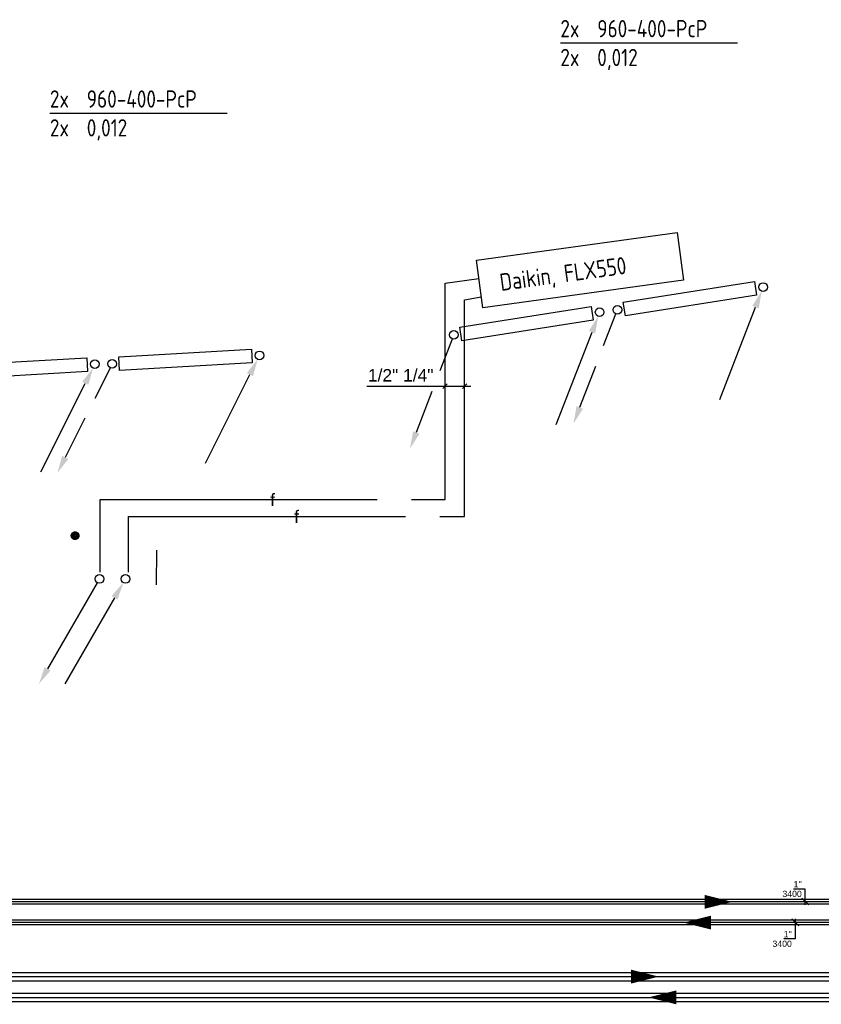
# Model space of a CAD drawing. Extents: x -156717 to 425753, y -51191 to 363295.
# Tile 435 of 502: x 209000 to 214793, y 168619 to 175733. Entities that reach past the tile are written whole.
import ezdxf
from ezdxf.enums import TextEntityAlignment as Align
from ezdxf.lldxf.tags import DXFTag

# ---------------------------------------------------------------- set-up
doc = ezdxf.new("R2010")
doc.units = 0
doc.header["$LTSCALE"] = 50
doc.linetypes.add('2322140', pattern=[45, 40, -5])
doc.linetypes.add('HIDDEN', pattern=[9.525, 6.35, -3.175])
doc.layers.get('0').update_dxf_attribs({"linetype": 'CONTINUOUS'})
for name, color, linetype in [('56WD', 4, 'CONTINUOUS'), ('57LB', 4, 'CONTINUOUS'), ('WL524---', 90, 'CONTINUOUS'), ('WL5448--', 4, 'CONTINUOUS'), ('WL5501--_D', 151, 'CONTINUOUS'), ('WL5501--_HARTLIJN', 8, 'CONTINUOUS'), ('WL5502--_D', 150, 'CONTINUOUS'), ('WL5502--_HARTLIJN', 8, 'CONTINUOUS'), ('WL561---_AANVOER_D', 20, 'CONTINUOUS'), ('WL561---_AANVOER_HARTLIJ', 8, 'CONTINUOUS'), ('WL561---_RETOUR_D', 21, 'CONTINUOUS'), ('WL561---_RETOUR_HARTLIJN', 8, 'CONTINUOUS'), ('WL570---_TOEVOER', 3, 'CONTINUOUS'), ('WL5911--_D', 2, 'CONTINUOUS'), ('WM5448--', 1, 'CONTINUOUS'), ('WM561---_AANVOER', 1, 'CONTINUOUS'), ('WM561---_RETOUR', 1, 'CONTINUOUS')]:
    doc.layers.add(name, color=color, linetype=linetype)
doc.styles.add('BURO-018', font='ARIAL.TTF', dxfattribs={"height": 63})
doc.styles.add('BURO-025', font='ARIAL.TTF', dxfattribs={"height": 125})
doc.styles.add('ISO25', font='ISO', dxfattribs={"width": 0.9})
tags = doc.linetypes.add('CENTER2', pattern=[28.575, 19.05, -3.175, 3.175, -3.175]).pattern_tags.tags
tags[10:11] = [DXFTag(74, 4), DXFTag(75, 0), DXFTag(340, '0'), DXFTag(46, 1.0), DXFTag(50, 0.0), DXFTag(44, 0.0), DXFTag(45, 0.0)]
tags[8:9] = [DXFTag(74, 4), DXFTag(75, 0), DXFTag(340, '0'), DXFTag(46, 1.0), DXFTag(50, 0.0), DXFTag(44, 0.0), DXFTag(45, 0.0)]
tags[6:7] = [DXFTag(74, 4), DXFTag(75, 0), DXFTag(340, '0'), DXFTag(46, 1.0), DXFTag(50, 0.0), DXFTag(44, 0.0), DXFTag(45, 0.0)]
tags[4:5] = [DXFTag(74, 4), DXFTag(75, 0), DXFTag(340, '0'), DXFTag(46, 1.0), DXFTag(50, 0.0), DXFTag(44, 0.0), DXFTag(45, 0.0)]

# ---------------------------------------------------------------- blocks, each defined once
blk = doc.blocks.new('30481017')
at = {"color": 0, "linetype": 'Continuous'}
blk.add_lwpolyline([(0, 0, 0, 2, 0), (-4, 0, 2, 2, 0)], format="xyseb", dxfattribs=at)
blk = doc.blocks.new('*U1540')
at = {"color": 0, "ltscale": 10}
for p, q in [((0, 16.9, -3400), (12305.5, 16.9, -3400)), ((0, -16.9, -3400), (12305.5, -16.9, -3400))]:
    blk.add_line(p, q, dxfattribs=at)
at = {"layer": 'WL561---_AANVOER_HARTLIJ', "linetype": 'CENTER2'}
blk.add_line((0, 0, -3400), (12305.5, 0, -3400), dxfattribs=at)
at = {"layer": 'WL561---_AANVOER_D', "color": 2, "style": 'BURO-025'}
blk.add_attdef('POSNR', text='', height=125, dxfattribs=at).set_placement((0, 0), align=Align.MIDDLE)
blk = doc.blocks.new('*U1541')
at = {"color": 0, "ltscale": 10}
for p, q in [((0, 16.9, -3400), (12393.2, 16.9, -3400)), ((0, -16.9, -3400), (12393.2, -16.9, -3400))]:
    blk.add_line(p, q, dxfattribs=at)
at = {"layer": 'WL561---_RETOUR_HARTLIJN', "linetype": 'CENTER2'}
blk.add_line((0, 0, -3400), (12393.2, 0, -3400), dxfattribs=at)
at = {"layer": 'WL561---_RETOUR_D', "color": 2, "style": 'BURO-025'}
blk.add_attdef('POSNR', text='', height=125, dxfattribs=at).set_placement((0, 0), align=Align.MIDDLE)
blk = doc.blocks.new('*U1542')
at = {"layer": 'WM561---_RETOUR', "color": 0, "ltscale": 10}
for p, q in [((50, -50), (-50, 50)), ((0, 50), (0, -239)), ((0, -239), (-168, -239))]:
    blk.add_line(p, q, dxfattribs=at)
at = {"layer": 'WM561---_RETOUR', "color": 0, "style": 'BURO-018'}
for s, p in [("1''", (-168, -214)), ('3400', (-330, -354))]:
    blk.add_text(s, height=90, dxfattribs=at).set_placement(p)
blk = doc.blocks.new('*U1564')
at = {"color": 0, "ltscale": 10}
for p, q in [((0, 30.1, -3400), (12627.7, 30.1, -3400)), ((0, -30.1, -3400), (12627.7, -30.1, -3400))]:
    blk.add_line(p, q, dxfattribs=at)
at = {"layer": 'WL5502--_HARTLIJN', "linetype": 'CENTER2'}
blk.add_line((0, 0, -3400), (12627.7, 0, -3400), dxfattribs=at)
at = {"layer": 'WL5502--_D', "color": 2, "style": 'BURO-025'}
blk.add_attdef('POSNR', text='', height=125, dxfattribs=at).set_placement((0, 0), align=Align.MIDDLE)
blk = doc.blocks.new('*U1762')
at = {"layer": 'WM561---_AANVOER', "color": 0, "ltscale": 10}
for p, q in [((0, 180), (-168, 180)), ((0, -50), (0, 180)), ((50, -50), (-50, 50))]:
    blk.add_line(p, q, dxfattribs=at)
at = {"layer": 'WM561---_AANVOER', "color": 0, "style": 'BURO-018'}
for s, p in [("1''", (-168, 205)), ('3400', (-330, 65))]:
    blk.add_text(s, height=90, dxfattribs=at).set_placement(p)
blk = doc.blocks.new('*U1936')
at = {"color": 0, "ltscale": 10}
for p, q in [((0, 30.1, -3400), (11742.6, 30.1, -3400)), ((0, -30.1, -3400), (11742.6, -30.1, -3400))]:
    blk.add_line(p, q, dxfattribs=at)
at = {"layer": 'WL5501--_HARTLIJN', "linetype": 'CENTER2'}
blk.add_line((0, 0, -3400), (11742.6, 0, -3400), dxfattribs=at)
at = {"layer": 'WL5501--_D', "color": 2, "style": 'BURO-025'}
blk.add_attdef('POSNR', text='', height=125, dxfattribs=at).set_placement((0, 0), align=Align.MIDDLE)
blk = doc.blocks.new('2322140-3')
at = {"layer": 'WM5448--', "color": 0, "style": 'BURO-018'}
for p in [(210828.5, 120249.7, 2700), (211001.5, 120128, 2700)]:
    blk.add_text('f', height=90, dxfattribs=at).set_placement(p, align=Align.MIDDLE)
blk = doc.blocks.new('CV3')
at = {"color": 2, "linetype": 'Continuous'}
blk.add_line((-434.3, -754.1), (-76.8, -134.9), dxfattribs=at)
blk.add_circle((0, 0), 31.2, dxfattribs=at)
blk.add_solid([(-98.4, -122.4), (-55.1, -147.4), (-14.3, -26.6)], dxfattribs=at)
blk = doc.blocks.new('CVR2')
at = {"color": 2, "linetype": 'HIDDEN'}
blk.add_line((-376.1, -653.4), (-14.8, -27.5), dxfattribs=at)
at = {"color": 2, "linetype": 'Continuous'}
blk.add_circle((0, 0), 31.2, dxfattribs=at)
blk.add_solid([(-355.7, -668.4), (-399, -643.4), (-439.8, -764.1)], dxfattribs=at)
blk = doc.blocks.new('RAD960')
at = {"layer": '56WD', "color": 3, "linetype": 'Continuous'}
for p, q in [((50.5, -51.4), (50.5, 48.6)), ((50.5, 48.6), (1010.5, 48.6)), ((1010.5, 48.6), (1010.5, -51.4)), ((1010.5, -51.4), (50.5, -51.4))]:
    blk.add_line(p, q, dxfattribs=at)
at = {"layer": '56WD', "linetype": 'Continuous'}
for name, p in [('CVR2', (0, 0)), ('CV3', (1066, 0))]:
    blk.add_blockref(name, p, dxfattribs=at)
blk = doc.blocks.new('dfgerw')
at = {"layer": '57LB', "color": 8, "linetype": 'HIDDEN'}
for p, rotation in [((213319.5, 156824.4), 8.853855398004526), ((212138.2, 156643.6), 8.853855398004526), ((209668.9, 156433.9), 3.274797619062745), ((208479, 156370.7), 3.274797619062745)]:
    blk.add_blockref('RAD960', p, dxfattribs=dict(at, rotation=rotation))

msp = doc.modelspace()

# ---------------------------------------------------------------- linework, layer by layer
at = {"color": 2, "linetype": 'Continuous'}
for p, q in [((209561.34657, 171665.07506), (209201.97157, 171042.6193)), ((209686.34657, 171556.82189), (209326.97157, 170934.36613))]:
    msp.add_line(p, q, dxfattribs=at)
for centre in [(209576.97157, 171692.13835), (209764.47157, 171692.13835)]:
    msp.add_circle(centre, 31.25, dxfattribs=at)
for points in [[(209664.69593, 171569.32189), (209707.9972, 171544.32189), (209748.84657, 171665.07506)], [(209223.6222, 171030.1193), (209180.32093, 171055.1193), (209139.47157, 170934.36613)]]:
    msp.add_solid(points, dxfattribs=at)
at = {"layer": '56WD', "color": 1, "linetype": 'Continuous'}
for p, q in [((212907.70353, 175567.05725), (214187.69708, 175567.05725)), ((209218.73902, 175058.78416), (210498.73257, 175058.78416))]:
    msp.add_line(p, q, dxfattribs=at)
at = {"layer": '57LB', "color": 8, "linetype": 'HIDDEN'}
msp.add_line((209987.96079, 171899.24844), (209987.09619, 171649.24087), dxfattribs=at)
for radius in [27.5, 22.5, 17.5, 12.5, 7.5]:
    msp.add_circle((209400.99066, 172004.8963), radius, dxfattribs=at)
at = {"layer": 'WL5448--', "linetype": '2322140'}
for p, q in [((212074.2737, 173829.46317, 2700), (212318.53884, 173863.59977, 2700)), ((212074.2737, 172266.28271, 2700), (212074.2737, 173829.46317, 2700)), ((212215.57999, 173710.20021, 2700), (212336.22689, 173729.84589, 2700)), ((212215.57999, 172144.5526, 2700), (212215.57999, 173710.20021, 2700)), ((209582.63349, 171740.41376, 2700), (209582.63349, 172266.28271, 2700)), ((209582.63349, 172266.28271, 2700), (212074.2737, 172266.28271, 2700)), ((209787.49736, 171741.67086, 2700), (209787.49736, 172144.5526, 2700)), ((209787.49736, 172144.5526, 2700), (212215.57999, 172144.5526, 2700))]:
    msp.add_line(p, q, dxfattribs=at)
at = {"layer": 'WL5448--', "color": 1}
for p, q in [((212057.27015, 173068.53439), (212090.77317, 173101.22969)), ((212199.35228, 173068.53439), (212232.8553, 173101.22969)), ((211508.93285, 173085.03934), (212259.94164, 173085.03934))]:
    msp.add_line(p, q, dxfattribs=at)
at = {"layer": 'WL570---_TOEVOER'}
msp.add_lwpolyline([(212300.57963, 173996.84187), (213751.13627, 174196.38672), (213798.52331, 173851.91485), (212347.96667, 173652.36999)], close=True, dxfattribs=at)

# ---------------------------------------------------------------- block references
at = {"layer": 'WL524---'}
msp.add_blockref('dfgerw', (0, 16812.98591), dxfattribs=at)
at = {"layer": 'WL5501--_D'}
msp.add_blockref('*U1936', (204261.23649, 168818.83029, 3400), dxfattribs=at)
at = {"layer": 'WL5501--_D', "xscale": 50, "yscale": 50, "zscale": 50}
msp.add_blockref('30481017', (213618.32283, 168818.83029), dxfattribs=at)
at = {"layer": 'WL5502--_D'}
msp.add_blockref('*U1564', (203526.10438, 168668.83029, 3400), dxfattribs=at)
at = {"layer": 'WL5502--_D', "xscale": 50, "yscale": 50, "zscale": 50, "rotation": 180}
msp.add_blockref('30481017', (213544.55326, 168668.83029), dxfattribs=at)
at = {"layer": 'WL561---_AANVOER_D', "xscale": 50, "yscale": 50, "zscale": 50}
msp.add_blockref('30481017', (214150.4286, 169359.43109), dxfattribs=at)
at = {"layer": 'WL561---_AANVOER_D', "rotation": 180}
msp.add_blockref('*U1540', (215670.6382, 169359.43109, 3400), dxfattribs=at)
at = {"layer": 'WL561---_RETOUR_D', "xscale": 50, "yscale": 50, "zscale": 50, "rotation": 180}
msp.add_blockref('30481017', (213796.90228, 169209.43109), dxfattribs=at)
at = {"layer": 'WL561---_RETOUR_D', "rotation": 180}
msp.add_blockref('*U1541', (215820.56032, 169209.43109, 3400), dxfattribs=at)
at = {"layer": 'WM5448--'}
msp.add_blockref('2322140-3', (0, 52016.55967), dxfattribs=at)
at = {"layer": 'WM561---_AANVOER', "xscale": 0.5, "yscale": 0.5, "zscale": 0.5}
msp.add_blockref('*U1762', (214677.36403, 169361.82333, 1700), dxfattribs=at)
at = {"layer": 'WM561---_RETOUR', "xscale": 0.5, "yscale": 0.5, "zscale": 0.5}
msp.add_blockref('*U1542', (214605.52389, 169210.80277, 1700), dxfattribs=at)

# ---------------------------------------------------------------- texts
at = {"layer": '56WD', "color": 1, "linetype": 'Continuous', "style": 'ISO25', "width": 0.9}
for s, p in [('2x  960-400-PcP', (212907.70353, 175606.06737)), ('2x  0,012', (212907.70353, 175397.73403)), ('2x  960-400-PcP', (209218.73902, 175097.79427)), ('2x  0,012', (209218.73902, 174889.46094))]:
    msp.add_text(s, height=125, dxfattribs=at).set_placement(p)
at = {"layer": '57LB', "color": 2, "linetype": 'Continuous', "style": 'ISO25', "width": 0.9}
msp.add_text('Daikin, FLX550', height=125, rotation=7.788064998, dxfattribs=at).set_placement((212479.40091, 173772.75522))
at = {"layer": 'WL5911--_D', "style": 'BURO-018'}
msp.add_text('1/2" 1/4"', height=90, dxfattribs=at).set_placement((211516.74289, 173118.99995))

doc.saveas('drawing.dxf')
